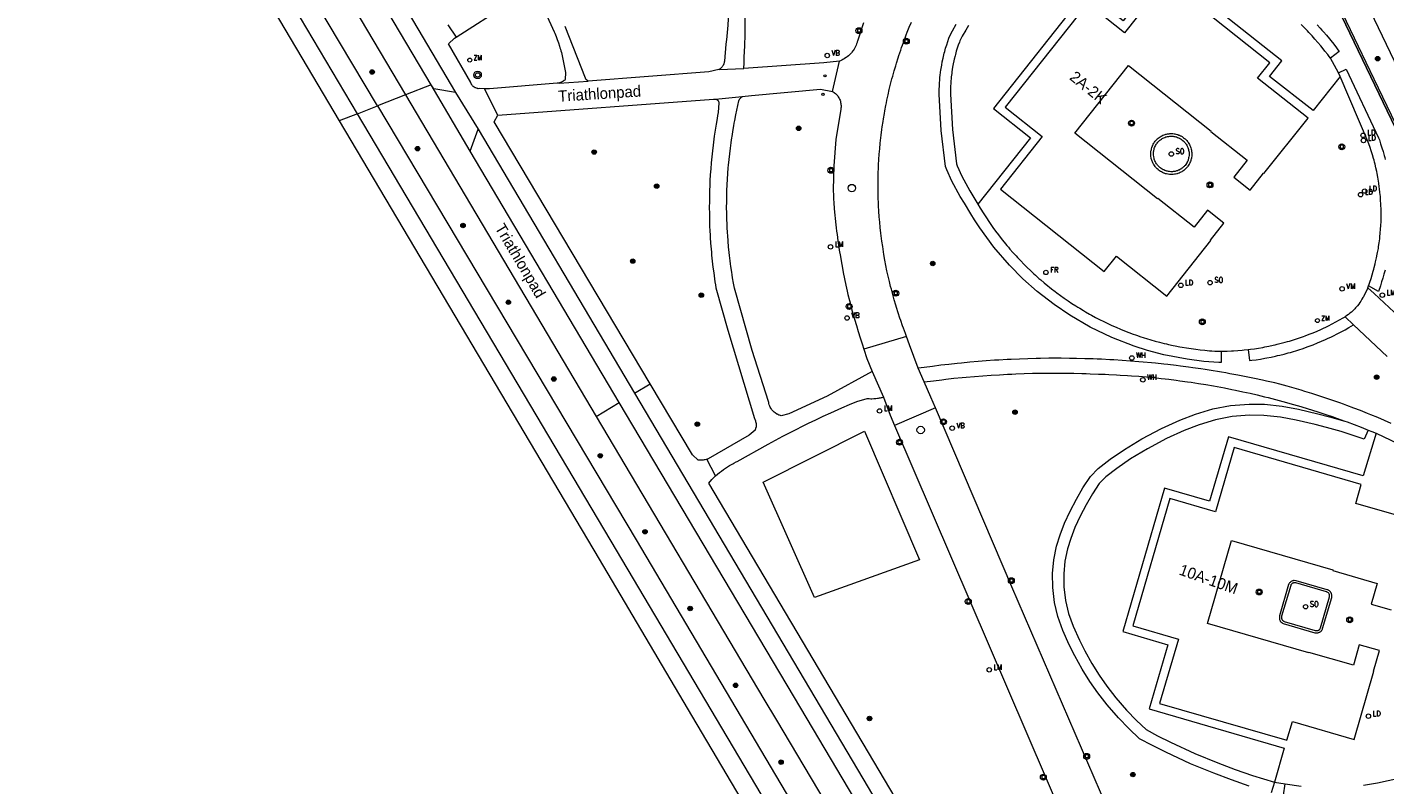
# Model space of a CAD drawing. Header units: metres. Extents: x 138165 to 154469, y 480134 to 494189.
# Tile 734 of 1056: x 145574 to 145726, y 487991 to 488076. Entities that reach past the tile are written whole.
import ezdxf

# ---------------------------------------------------------------- set-up
doc = ezdxf.new("R2010")
doc.units = ezdxf.units.M
doc.header["$LTSCALE"] = 0.001
doc.header["$MEASUREMENT"] = 0
for name, color, linetype, lineweight in [('Level 5', 7, 'Continuous', 0), ('TOP-L-terrein hoogteverschil grondkering', 7, 'Continuous', 0), ('TOP-L-topo objecten punt', 7, 'Continuous', 0), ('TOP-L-topo objecten vlak', 7, 'Continuous', 0), ('TOP-T-topo huisnummering naamgeving', 7, 'Continuous', 0)]:
    doc.layers.add(name, color=color, linetype=linetype, lineweight=lineweight)
doc.styles.add('Style-INTL_ISO', font='INTL_ISO.shx')
doc.styles.add('Style-STANDARD', font='STANDARD.shx')

# ---------------------------------------------------------------- blocks, each defined once
blk = doc.blocks.new('24')
at = {"layer": 'TOP-L-topo objecten punt', "color": 7, "linetype": 'Continuous', "lineweight": 0}
for radius in [0.025, 0.0182, 0.0115, 0.005]:
    blk.add_circle((0, 0), radius, dxfattribs=at)
blk = doc.blocks.new('304')
at = {"layer": 'TOP-L-topo objecten punt', "color": 7, "linetype": 'Continuous', "lineweight": 0}
blk.add_circle((0, 0), 0.0225, dxfattribs=at)
at = {"layer": 'TOP-L-topo objecten punt', "color": 7, "linetype": 'Continuous', "lineweight": 0, "style": 'Style-STANDARD'}
blk.add_text('ZM', height=0.054, dxfattribs=at).set_placement((0.043, 0))
blk = doc.blocks.new('129')
at = {"layer": 'TOP-L-topo objecten punt', "color": 7, "linetype": 'Continuous', "lineweight": 0}
blk.add_circle((0, 0), 0.025, dxfattribs=at)
at = {"layer": 'TOP-L-topo objecten punt', "color": 7, "linetype": 'Continuous', "lineweight": 0, "style": 'Style-STANDARD'}
blk.add_text('SO', height=0.06, dxfattribs=at).set_placement((0.0483, 0))
blk = doc.blocks.new('306')
at = {"layer": 'TOP-L-topo objecten punt', "color": 7, "linetype": 'Continuous', "lineweight": 0}
blk.add_circle((0, 0), 0.025, dxfattribs=at)
at = {"layer": 'TOP-L-topo objecten punt', "color": 7, "linetype": 'Continuous', "lineweight": 0, "style": 'Style-STANDARD'}
blk.add_text('FR', height=0.06, dxfattribs=at).set_placement((0.0483, 0))
blk = doc.blocks.new('39')
at = {"layer": 'TOP-L-topo objecten punt', "color": 7, "linetype": 'Continuous', "lineweight": 0}
for p, q in [((0.0175, 0.0175), (-0.0175, 0.0175)), ((-0.0175, 0.0175), (-0.0175, -0.0175)), ((0.0175, 0.0175), (0.0175, -0.0175)), ((0.0175, -0.0175), (-0.0175, -0.0175))]:
    blk.add_line(p, q, dxfattribs=at)
blk.add_circle((0, 0), 0.0332, dxfattribs=at)
blk = doc.blocks.new('121')
at = {"layer": 'TOP-L-topo objecten punt', "color": 7, "linetype": 'Continuous', "lineweight": 0}
blk.add_circle((0, 0), 0.025, dxfattribs=at)
at = {"layer": 'TOP-L-topo objecten punt', "color": 7, "linetype": 'Continuous', "lineweight": 0, "style": 'Style-STANDARD'}
blk.add_text('LD', height=0.06, dxfattribs=at).set_placement((0.0483, 0))
blk = doc.blocks.new('*U13')
at = {"layer": 'Level 5', "color": 7, "linetype": 'Continuous', "lineweight": 0}
blk.add_circle((0, 0), 0.0415, dxfattribs=at)
blk = doc.blocks.new('150')
at = {"layer": 'Level 5', "color": 7, "linetype": 'Continuous', "lineweight": 0}
blk.add_blockref('*U13', (0, 0), dxfattribs=at)
blk = doc.blocks.new('10')
at = {"layer": 'TOP-L-topo objecten punt', "linetype": 'Continuous', "lineweight": 0}
blk.add_circle((0, 0), 0.0125, dxfattribs=at)
blk = doc.blocks.new('16')
at = {"layer": 'TOP-L-topo objecten punt', "color": 7, "linetype": 'Continuous', "lineweight": 0}
blk.add_circle((0, 0), 0.025, dxfattribs=at)
at = {"layer": 'TOP-L-topo objecten punt', "color": 7, "linetype": 'Continuous', "lineweight": 0, "style": 'Style-STANDARD'}
blk.add_text('LM', height=0.06, dxfattribs=at).set_placement((0.0483, 0))
blk = doc.blocks.new('28')
at = {"layer": 'TOP-L-topo objecten punt', "color": 7, "linetype": 'Continuous', "lineweight": 0}
blk.add_circle((0, 0), 0.025, dxfattribs=at)
at = {"layer": 'TOP-L-topo objecten punt', "color": 7, "linetype": 'Continuous', "lineweight": 0, "style": 'Style-STANDARD'}
blk.add_text('VM', height=0.06, dxfattribs=at).set_placement((0.0483, 0))
blk = doc.blocks.new('14')
at = {"layer": 'TOP-L-topo objecten punt', "color": 7, "linetype": 'Continuous', "lineweight": 0}
blk.add_circle((0, 0), 0.025, dxfattribs=at)
at = {"layer": 'TOP-L-topo objecten punt', "color": 7, "linetype": 'Continuous', "lineweight": 0, "style": 'Style-STANDARD'}
blk.add_text('VB', height=0.06, dxfattribs=at).set_placement((0.0483, 0))
blk = doc.blocks.new('302')
at = {"layer": 'TOP-L-topo objecten punt', "color": 7, "linetype": 'Continuous', "lineweight": 0}
blk.add_circle((0, 0), 0.025, dxfattribs=at)
at = {"layer": 'TOP-L-topo objecten punt', "color": 7, "linetype": 'Continuous', "lineweight": 0, "style": 'Style-STANDARD'}
blk.add_text('WH', height=0.06, dxfattribs=at).set_placement((0.0483, 0))
blk = doc.blocks.new('27')
at = {"layer": 'TOP-L-topo objecten punt', "color": 7, "linetype": 'Continuous', "lineweight": 0}
for radius in [0.0415, 0.025]:
    blk.add_circle((0, 0), radius, dxfattribs=at)

msp = doc.modelspace()

# ---------------------------------------------------------------- linework, layer by layer
at = {"layer": 'TOP-L-terrein hoogteverschil grondkering', "flags": 128}
for points in [[(145709.03, 488103.59), (145709.22, 488103.67), (145725.14, 488070.47), (145739.33, 488041), (145741.29, 488041.94), (145741.37, 488041.86)], [(145739.18, 488040.79), (145709.03, 488103.59)]]:
    msp.add_lwpolyline(points, dxfattribs=at)
at = {"layer": 'TOP-L-topo objecten vlak', "flags": 128}
for points in [[(145519.14, 488217.67), (145609.23, 488065.77)], [(145611.27, 488066.56), (145536.74, 488192.03), (145520.85, 488218.69)], [(145552.87, 488185.5), (145553.09, 488185.48), (145555, 488182.49), (145575.56, 488147.88), (145586.29, 488129.76), (145587.89, 488127.04), (145622.28, 488068.95)], [(145619.52, 488069.79), (145552.25, 488183.1)], [(145613.52, 488067.45), (145580.26, 488123.23)], [(145586.03, 488120.26), (145616.65, 488068.67)], [(145711.85, 488104.96), (145732.33, 488062.28), (145741.9, 488042.13), (145741.37, 488041.86)], [(145709.01, 488103.66), (145709.03, 488103.59), (145739.18, 488040.79)], [(145654.57, 488071.63), (145654.59, 488072.27), (145654.62, 488072.91), (145654.64, 488073.54), (145654.66, 488074.18), (145654.7, 488075.45), (145654.72, 488076.09), (145654.73, 488076.73), (145654.75, 488078), (145654.76, 488078.64), (145654.76, 488079.28), (145654.77, 488079.91), (145654.77, 488081.19), (145654.76, 488081.82), (145654.76, 488082.59), (145653.41, 488088.61)], [(145721.37, 488070.74), (145718.35, 488066.94), (145713.47, 488070.74), (145714.85, 488072.47), (145701.7, 488082.89), (145697.05, 488076.97), (145692.88, 488080.26), (145682.53, 488067.15), (145686.67, 488063.85), (145680.79, 488056.44)], [(145700.96, 488057.08), (145700.92, 488057.04), (145691.66, 488064.39), (145697.67, 488071.97), (145706.93, 488064.61), (145706.9, 488064.57), (145710.96, 488061.35), (145709.46, 488059.46), (145711.3, 488058.01), (145712.79, 488059.89), (145712.83, 488059.86), (145717.77, 488066.08), (145712.13, 488070.56), (145713.49, 488072.28), (145701.87, 488081.51), (145697.2, 488075.63), (145693.05, 488078.92), (145683.83, 488067.3), (145687.98, 488064), (145683.32, 488058.13), (145694.95, 488048.9), (145696.31, 488050.63), (145701.96, 488046.15), (145706.89, 488052.37), (145706.85, 488052.41), (145708.35, 488054.29), (145706.51, 488055.75), (145705.02, 488053.86), (145700.96, 488057.08)], [(145622.32, 488075.15), (145628.04, 488078.79)], [(145632.33, 488077.87), (145633.31, 488075.75), (145633.39, 488075.57), (145633.53, 488075.22), (145633.66, 488074.86), (145633.73, 488074.68), (145633.79, 488074.5), (145633.91, 488074.14), (145633.96, 488073.96), (145634.02, 488073.78), (145634.07, 488073.59), (145634.12, 488073.41), (145634.21, 488073.04), (145634.26, 488072.86), (145634.3, 488072.67), (145634.38, 488072.3), (145634.45, 488071.93), (145634.49, 488071.74), (145634.55, 488071.36), (145634.58, 488071.18), (145634.56, 488070.4), (145634.5, 488070.34), (145634.42, 488070.27), (145634.33, 488070.21), (145634.28, 488070.18), (145634.23, 488070.15), (145634.18, 488070.13), (145634.14, 488070.1), (145634.04, 488070.06), (145633.93, 488070.03), (145633.88, 488069.99)], [(145652.82, 488077.62), (145652.82, 488077.38), (145652.8, 488077.1), (145652.77, 488076.55), (145652.73, 488076), (145652.7, 488075.73), (145652.65, 488075.18), (145652.59, 488074.63), (145652.55, 488074.36), (145652.39, 488072.44), (145652.38, 488072.34), (145652.36, 488072.25), (145652.34, 488072.2), (145652.31, 488072.11), (145652.29, 488072.06), (145652.24, 488071.97), (145652.19, 488071.89), (145652.13, 488071.81), (145652.1, 488071.77), (145652.03, 488071.7), (145651.96, 488071.63), (145651.92, 488071.6), (145651.84, 488071.55), (145651.79, 488071.5)], [(145621.39, 488076.52), (145622.32, 488075.15)], [(145637.13, 488070.22), (145637.1, 488070.25), (145637.07, 488070.27), (145637.04, 488070.28), (145636.98, 488070.33), (145636.96, 488070.35), (145636.93, 488070.37), (145636.91, 488070.4), (145636.89, 488070.42), (145636.87, 488070.45), (145636.83, 488070.51), (145636.82, 488070.54), (145634.56, 488076.32)], [(145667.97, 488076.73), (145667.3, 488074.68), (145667.28, 488074.62), (145667.26, 488074.54), (145667.2, 488074.39), (145667.14, 488074.23), (145667.11, 488074.16), (145667.04, 488074.01), (145666.95, 488073.87), (145666.91, 488073.8), (145666.82, 488073.66), (145666.77, 488073.6), (145666.67, 488073.47), (145666.62, 488073.4), (145666.51, 488073.28), (145666.4, 488073.17), (145666.28, 488073.06), (145666.15, 488072.95), (145666.02, 488072.85), (145665.95, 488072.81), (145665.81, 488072.72), (145665.67, 488072.64), (145665.53, 488072.56), (145665.38, 488072.49), (145665.3, 488072.46)], [(145672.79, 488041.62), (145672.66, 488041.96), (145672.45, 488042.53), (145672.34, 488042.82), (145672.14, 488043.39), (145672.04, 488043.68), (145671.85, 488044.26), (145671.67, 488044.85), (145671.58, 488045.14), (145671.41, 488045.72), (145671.33, 488046.02), (145671.17, 488046.61), (145671.09, 488046.9), (145671.01, 488047.2), (145670.87, 488047.79), (145670.73, 488048.39), (145670.6, 488048.98), (145670.48, 488049.58), (145670.37, 488050.18), (145670.26, 488050.78), (145670.21, 488051.09), (145670.12, 488051.69), (145670.03, 488052.29), (145669.99, 488052.6), (145669.92, 488053.2), (145669.85, 488053.81), (145669.8, 488054.42), (145669.74, 488055.03), (145669.7, 488055.64), (145669.67, 488056.25), (145669.65, 488056.55), (145669.63, 488057.16), (145669.62, 488057.77), (145669.61, 488058.08), (145669.61, 488058.38), (145669.61, 488058.99), (145669.62, 488059.3), (145669.63, 488059.91), (145669.65, 488060.52), (145669.67, 488060.83), (145669.7, 488061.43), (145669.74, 488062.04), (145669.79, 488062.65), (145669.85, 488063.26), (145669.92, 488063.87), (145669.95, 488064.17), (145670.03, 488064.78), (145670.07, 488065.08), (145670.16, 488065.68), (145670.21, 488065.98), (145670.31, 488066.59), (145670.36, 488066.89), (145670.48, 488067.49), (145670.54, 488067.79), (145670.6, 488068.09), (145670.73, 488068.68), (145670.86, 488069.28), (145670.93, 488069.58), (145671.08, 488070.17), (145671.16, 488070.46), (145671.24, 488070.76), (145671.4, 488071.35), (145671.58, 488071.93), (145671.66, 488072.22), (145671.85, 488072.81), (145671.94, 488073.1), (145672.14, 488073.68), (145672.24, 488073.97), (145672.34, 488074.25), (145672.55, 488074.83), (145672.76, 488075.4), (145672.88, 488075.68), (145673.1, 488076.25), (145673.34, 488076.81)], [(145708.03, 488039.97), (145708.04, 488038.72), (145707.79, 488038.72), (145706.09, 488038.82), (145704.24, 488039.06), (145701.61, 488039.57), (145699.8, 488040.04), (145698.28, 488040.53), (145695.79, 488041.5), (145693.38, 488042.66), (145691.08, 488043.99), (145689.32, 488045.19), (145687.42, 488046.66), (145685.82, 488048.08), (145684.32, 488049.6), (145682.57, 488051.62), (145680.99, 488053.78), (145680.41, 488054.67), (145679.98, 488055.35), (145679.28, 488056.54), (145678.81, 488057.29), (145677.88, 488059.01), (145677.31, 488060.27), (145677.17, 488060.65), (145676.69, 488064.67), (145676.45, 488068.74), (145676.45, 488069.09), (145676.46, 488069.29), (145676.47, 488069.68), (145676.49, 488070.07), (145676.51, 488070.27), (145676.54, 488070.65), (145676.56, 488070.85), (145676.61, 488071.23), (145676.64, 488071.43), (145676.73, 488072.01), (145676.8, 488072.39), (145676.88, 488072.77), (145676.93, 488072.97), (145677.02, 488073.34), (145677.07, 488073.53), (145677.12, 488073.72), (145677.17, 488073.91), (145677.29, 488074.28), (145677.41, 488074.65), (145677.54, 488075.02), (145677.61, 488075.21), (145677.93, 488075.84), (145678.35, 488076.58)], [(145679.73, 488076.43), (145679.43, 488075.94), (145679.03, 488075.24), (145678.75, 488074.71), (145678.71, 488074.59), (145678.59, 488074.25), (145678.48, 488073.91), (145678.37, 488073.56), (145678.32, 488073.38), (145678.28, 488073.21), (145678.23, 488073.03), (145678.14, 488072.68), (145678.1, 488072.5), (145678.03, 488072.15), (145677.96, 488071.79), (145677.87, 488071.25), (145677.85, 488071.07), (145677.8, 488070.71), (145677.79, 488070.53), (145677.75, 488070.17), (145677.74, 488069.99), (145677.72, 488069.62), (145677.71, 488069.26), (145677.7, 488069.08), (145677.7, 488068.77), (145677.93, 488064.78), (145678.39, 488060.94), (145678.47, 488060.74), (145679, 488059.57), (145679.89, 488057.93), (145680.35, 488057.19), (145680.79, 488056.44)], [(145720.28, 488072.78), (145720.13, 488072.98), (145719.98, 488073.18), (145719.67, 488073.58), (145719.36, 488073.97), (145719.2, 488074.16), (145718.88, 488074.54), (145718.55, 488074.92), (145718.39, 488075.1), (145718.22, 488075.29), (145717.88, 488075.66), (145717.71, 488075.84), (145717.54, 488076.02), (145717.36, 488076.19), (145717.01, 488076.55)], [(145718.79, 488076.51), (145719.14, 488076.13), (145719.32, 488075.94), (145719.49, 488075.74), (145719.83, 488075.35), (145720.16, 488074.96), (145720.33, 488074.75), (145720.65, 488074.35), (145720.97, 488073.94), (145721.13, 488073.73), (145721.28, 488073.53), (145720.28, 488072.78)], [(145625.5, 488069.37), (145624.92, 488069.38), (145624.8, 488069.36), (145624.75, 488069.39), (145624.71, 488069.4), (145624.62, 488069.42), (145624.54, 488069.45), (145624.46, 488069.48), (145624.42, 488069.5), (145624.38, 488069.53), (145624.35, 488069.55), (145624.31, 488069.58), (145624.27, 488069.6), (145624.24, 488069.63), (145624.18, 488069.69), (145624.12, 488069.76), (145624.1, 488069.8), (145624.07, 488069.84), (145624.05, 488069.87), (145624.03, 488069.91), (145624.01, 488069.95), (145623.98, 488070.03), (145623.97, 488070.08), (145621.48, 488074.41), (145622.14, 488075.04), (145622.32, 488075.15)], [(145651.79, 488071.5), (145651.75, 488071.5), (145650.63, 488071.27), (145637.13, 488070.22)], [(145651.79, 488071.5), (145654.57, 488071.63)], [(145665.3, 488072.46), (145663.54, 488072.25), (145654.57, 488071.63)], [(145664.49, 488069.06), (145665.3, 488072.46)], [(145721.2, 488071.14), (145720.28, 488072.78)], [(145721.2, 488071.14), (145722.03, 488071.56), (145725.68, 488063.85), (145725.77, 488063.63), (145725.91, 488063.2), (145726.06, 488062.76), (145726.19, 488062.33), (145726.32, 488061.89), (145726.38, 488061.67), (145726.43, 488061.45)], [(145619.52, 488069.79), (145616.65, 488068.67)], [(145622.28, 488068.95), (145619.83, 488069.35), (145619.52, 488069.79), (145619.52, 488069.79)], [(145623.91, 488062.38), (145619.52, 488069.79)], [(145633.88, 488069.99), (145633.67, 488069.97), (145626.07, 488069.37), (145625.5, 488069.37)], [(145633.88, 488069.99), (145637.13, 488070.22)], [(145721.37, 488070.74), (145721.2, 488071.14)], [(145724.55, 488047.29), (145724.62, 488047.49), (145724.69, 488047.7), (145724.83, 488048.11), (145724.96, 488048.52), (145725.08, 488048.93), (145725.14, 488049.14), (145725.2, 488049.35), (145725.3, 488049.77), (145725.35, 488049.98), (145725.45, 488050.41), (145725.53, 488050.83), (145725.57, 488051.04), (145725.65, 488051.47), (145725.68, 488051.68), (145725.74, 488052.11), (145725.8, 488052.54), (145725.82, 488052.76), (145725.87, 488053.19), (145725.9, 488053.62), (145725.93, 488054.05), (145725.95, 488054.48), (145725.96, 488054.92), (145725.96, 488055.14), (145725.96, 488055.57), (145725.95, 488056), (145725.94, 488056.22), (145725.93, 488056.43), (145725.91, 488056.87), (145725.88, 488057.3), (145725.83, 488057.73), (145725.79, 488058.16), (145725.76, 488058.38), (145725.7, 488058.8), (145725.63, 488059.23), (145725.59, 488059.45), (145725.51, 488059.87), (145725.47, 488060.08), (145725.38, 488060.51), (145725.28, 488060.93), (145725.22, 488061.14), (145725.17, 488061.35), (145725.11, 488061.56), (145724.99, 488061.97), (145724.86, 488062.39), (145724.73, 488062.8), (145724.59, 488063.21), (145724.52, 488063.39), (145721.37, 488070.74)], [(145616.65, 488068.67), (145613.52, 488067.45)], [(145616.65, 488068.67), (145638.02, 488032.67)], [(145622.28, 488068.95), (145624.82, 488064.82)], [(145627.01, 488066.42), (145625.5, 488069.37)], [(145651.4, 488068.21), (145654.39, 488068.51)], [(145668.93, 488037.71), (145663.91, 488034.93), (145659.61, 488032.95), (145658.75, 488032.74), (145658.66, 488032.76), (145658.55, 488032.8), (145658.49, 488032.82), (145658.38, 488032.87), (145658.32, 488032.9), (145658.27, 488032.93), (145658.22, 488032.96), (145658.11, 488033.02), (145658.07, 488033.06), (145657.97, 488033.13), (145657.88, 488033.22), (145657.84, 488033.26), (145657.8, 488033.3), (145657.72, 488033.4), (145657.68, 488033.44), (145657.61, 488033.54), (145657.58, 488033.6), (145657.52, 488033.7), (145657.47, 488033.81), (145657.44, 488033.87), (145657.4, 488033.98), (145657.37, 488034.1), (145657.36, 488034.16), (145657.35, 488034.22), (145657.33, 488034.34), (145655.51, 488040.06), (145653.51, 488047.04), (145653.41, 488047.58), (145653.3, 488048.2), (145653.25, 488048.51), (145653.21, 488048.82), (145653.12, 488049.45), (145653.07, 488049.76), (145653.03, 488050.08), (145652.96, 488050.7), (145652.92, 488051.02), (145652.86, 488051.65), (145652.81, 488052.28), (145652.76, 488052.91), (145652.74, 488053.22), (145652.7, 488053.85), (145652.69, 488054.17), (145652.67, 488054.8), (145652.65, 488055.43), (145652.64, 488056.07), (145652.65, 488056.7), (145652.65, 488057.02), (145652.66, 488057.33), (145652.66, 488057.65), (145652.67, 488057.96), (145652.7, 488058.59), (145652.73, 488059.23), (145652.77, 488059.86), (145652.82, 488060.49), (145652.85, 488060.8), (145652.91, 488061.43), (145652.98, 488062.06), (145653.06, 488062.69), (145653.14, 488063.32), (145653.19, 488063.63), (145653.28, 488064.25), (145653.33, 488064.57), (145653.44, 488065.19), (145653.5, 488065.5), (145653.56, 488065.81), (145653.68, 488066.43), (145653.99, 488067.99), (145654, 488068.02), (145654.02, 488068.06), (145654.04, 488068.1), (145654.07, 488068.14), (145654.09, 488068.18), (145654.12, 488068.22), (145654.15, 488068.26), (145654.21, 488068.33), (145654.24, 488068.37), (145654.39, 488068.51)], [(145654.39, 488068.51), (145655.43, 488068.61), (145663.14, 488069.3), (145664.49, 488069.06)], [(145664.49, 488069.06), (145664.58, 488069), (145664.68, 488068.94), (145664.73, 488068.9), (145664.83, 488068.82), (145664.87, 488068.78), (145664.96, 488068.7), (145665.04, 488068.6), (145665.08, 488068.56), (145665.15, 488068.46), (145665.21, 488068.35), (145665.24, 488068.3), (145665.3, 488068.19), (145665.34, 488068.08), (145665.38, 488067.96), (145665.4, 488067.9), (145665.41, 488067.84), (145665.44, 488067.72), (145665.45, 488067.66), (145665.45, 488067.6), (145665.46, 488067.48), (145665.46, 488067.42), (145665.46, 488067.3), (145665.45, 488067.17), (145665.43, 488067.06), (145664.89, 488063.66), (145664.63, 488060.71), (145664.56, 488058.07), (145664.6, 488057.35), (145664.62, 488056.99), (145664.65, 488056.63), (145664.7, 488055.91), (145664.77, 488055.2), (145664.8, 488054.84), (145664.88, 488054.12), (145664.92, 488053.77), (145664.96, 488053.41), (145665.01, 488053.05), (145665.1, 488052.34), (145665.21, 488051.63), (145665.26, 488051.27), (145665.38, 488050.56), (145665.5, 488049.85), (145665.57, 488049.5), (145665.7, 488048.79), (145665.84, 488048.08), (145665.99, 488047.38), (145666.15, 488046.68), (145666.23, 488046.33), (145666.41, 488045.63), (145666.58, 488044.93), (145666.68, 488044.58), (145666.77, 488044.23), (145666.96, 488043.54), (145667.17, 488042.85), (145667.37, 488042.16), (145667.59, 488041.47), (145667.7, 488041.13), (145667.82, 488040.79), (145668.02, 488040.2)], [(145611.27, 488066.56), (145613.52, 488067.45)], [(145613.52, 488067.45), (145642.51, 488018.83), (145653.66, 488000), (145719.59, 487888.69), (145721.33, 487889.78), (145752.14, 487837.89), (145753.4, 487835.77), (145750.33, 487834.15)], [(145627.01, 488066.42), (145651.16, 488068.19), (145651.4, 488068.21)], [(145651.4, 488068.21), (145651.51, 488068.16), (145651.57, 488068.13), (145651.61, 488068.1), (145651.64, 488068.08), (145651.66, 488068.05), (145651.7, 488068), (145651.72, 488067.98), (145651.74, 488067.92), (145651.77, 488067.86), (145651.78, 488067.8), (145651.78, 488067.77), (145651.69, 488066.69), (145651.63, 488066.36), (145651.57, 488066.04), (145651.46, 488065.38), (145651.35, 488064.72), (145651.25, 488064.06), (145651.2, 488063.72), (145651.12, 488063.06), (145651.04, 488062.4), (145650.97, 488061.73), (145650.91, 488061.07), (145650.85, 488060.4), (145650.83, 488060.07), (145650.81, 488059.73), (145650.77, 488059.07), (145650.74, 488058.4), (145650.72, 488058.07), (145650.71, 488057.73), (145650.7, 488057.06), (145650.7, 488056.73), (145650.69, 488056.06), (145650.7, 488055.39), (145650.7, 488055.06), (145650.71, 488054.72), (145650.73, 488054.05), (145650.76, 488053.39), (145650.78, 488053.05), (145650.8, 488052.72), (145650.84, 488052.05), (145650.87, 488051.72), (145650.93, 488051.05), (145650.96, 488050.72), (145651.03, 488050.06), (145651.11, 488049.39), (145651.19, 488048.73), (145651.24, 488048.4), (145651.33, 488047.73), (145651.38, 488047.41), (145651.44, 488047.07), (145652.78, 488042.32), (145655.75, 488032.44), (145655.8, 488032.35), (145655.84, 488032.25), (145655.86, 488032.2), (145655.89, 488032.1), (145655.92, 488031.99), (145655.94, 488031.89), (145655.95, 488031.78), (145655.95, 488031.73), (145655.95, 488031.68), (145655.94, 488031.57), (145655.93, 488031.46), (145655.92, 488031.41), (145655.89, 488031.31), (145655.88, 488031.26), (145655.84, 488031.16), (145655.82, 488031.11), (145655.15, 488030.58), (145650.56, 488027.92), (145650.49, 488027.89), (145650.43, 488027.87)], [(145611.27, 488066.56), (145609.23, 488065.77)], [(145609.23, 488065.77), (145638.35, 488016.68), (145648.23, 488000), (145715.55, 487886.29), (145716.94, 487887.12), (145717.51, 487887.46)], [(145717.51, 487887.46), (145640.31, 488017.67), (145611.27, 488066.56)], [(145644.07, 488036.33), (145626.6, 488065.66), (145627.01, 488066.42)], [(145623.91, 488062.38), (145624.82, 488064.82)], [(145624.82, 488064.82), (145642.33, 488035.28)], [(145704.26, 488060.62), (145704.2, 488060.55), (145704.11, 488060.45), (145704.01, 488060.35), (145703.96, 488060.31), (145703.85, 488060.22), (145703.74, 488060.14), (145703.69, 488060.11), (145703.63, 488060.07), (145703.51, 488060.01), (145703.45, 488059.98), (145703.32, 488059.92), (145703.2, 488059.88), (145703.13, 488059.85), (145703.07, 488059.84), (145702.93, 488059.8), (145702.87, 488059.79), (145702.8, 488059.78), (145702.67, 488059.76), (145702.53, 488059.76), (145702.46, 488059.75), (145702.33, 488059.76), (145702.26, 488059.76), (145702.12, 488059.78), (145702.06, 488059.79), (145701.93, 488059.82), (145701.86, 488059.83), (145701.8, 488059.85), (145701.67, 488059.9), (145701.6, 488059.92), (145701.48, 488059.97), (145701.36, 488060.04), (145701.24, 488060.1), (145701.13, 488060.18), (145701.02, 488060.26), (145700.97, 488060.31), (145700.87, 488060.4), (145700.77, 488060.49), (145700.68, 488060.59), (145700.64, 488060.65), (145700.56, 488060.76), (145700.49, 488060.87), (145700.45, 488060.93), (145700.39, 488061.05), (145700.33, 488061.17), (145700.31, 488061.24), (145700.26, 488061.37), (145700.24, 488061.43), (145700.21, 488061.56), (145700.2, 488061.63), (145700.18, 488061.76), (145700.17, 488061.83), (145700.16, 488061.97), (145700.16, 488062.03), (145700.16, 488062.17), (145700.17, 488062.24), (145700.18, 488062.37), (145700.19, 488062.44), (145700.22, 488062.57), (145700.23, 488062.64), (145700.27, 488062.77), (145700.32, 488062.9), (145700.37, 488063.02), (145700.4, 488063.08), (145700.43, 488063.14), (145700.5, 488063.26), (145700.53, 488063.32), (145700.57, 488063.37), (145700.65, 488063.48), (145700.7, 488063.54), (145700.79, 488063.64), (145700.84, 488063.69), (145700.89, 488063.74), (145700.99, 488063.83), (145701.05, 488063.87), (145701.1, 488063.91), (145701.21, 488063.99), (145701.33, 488064.06), (145701.39, 488064.09), (145701.51, 488064.15), (145701.64, 488064.2), (145701.77, 488064.24), (145701.83, 488064.26), (145701.9, 488064.28), (145702.03, 488064.31), (145702.1, 488064.32), (145702.23, 488064.33), (145702.3, 488064.34), (145702.44, 488064.34), (145702.5, 488064.34), (145702.64, 488064.34), (145702.77, 488064.32), (145702.84, 488064.31), (145702.97, 488064.28), (145703.11, 488064.25), (145703.17, 488064.23), (145703.3, 488064.18), (145703.36, 488064.16), (145703.48, 488064.1), (145703.54, 488064.07), (145703.66, 488064), (145703.72, 488063.96), (145703.77, 488063.92), (145703.83, 488063.88), (145703.93, 488063.8), (145703.99, 488063.76), (145704.04, 488063.71), (145704.08, 488063.66), (145704.18, 488063.56), (145704.26, 488063.46), (145704.3, 488063.4), (145704.34, 488063.35), (145704.42, 488063.23), (145704.48, 488063.12), (145704.54, 488062.99), (145704.6, 488062.87), (145704.64, 488062.74), (145704.68, 488062.61), (145704.71, 488062.48), (145704.72, 488062.41), (145704.73, 488062.34), (145704.74, 488062.21), (145704.75, 488062.07), (145704.75, 488062.01), (145704.74, 488061.87), (145704.74, 488061.8), (145704.72, 488061.67), (145704.71, 488061.6), (145704.68, 488061.47), (145704.66, 488061.4), (145704.64, 488061.34), (145704.6, 488061.21), (145704.54, 488061.09), (145704.48, 488060.96), (145704.45, 488060.9), (145704.38, 488060.79), (145704.3, 488060.68), (145704.26, 488060.62)], [(145701.85, 488063.97), (145701.91, 488063.98), (145702.04, 488064.01), (145702.16, 488064.03), (145702.29, 488064.05), (145702.41, 488064.05), (145702.54, 488064.05), (145702.67, 488064.04), (145702.73, 488064.03), (145702.85, 488064.01), (145702.98, 488063.98), (145703.04, 488063.96), (145703.16, 488063.92), (145703.27, 488063.87), (145703.39, 488063.82), (145703.5, 488063.76), (145703.55, 488063.72), (145703.65, 488063.65), (145703.75, 488063.57), (145703.8, 488063.53), (145703.89, 488063.44), (145703.93, 488063.39), (145703.98, 488063.34), (145704.02, 488063.29), (145704.05, 488063.24), (145704.13, 488063.14), (145704.19, 488063.03), (145704.25, 488062.92), (145704.3, 488062.8), (145704.35, 488062.68), (145704.38, 488062.56), (145704.4, 488062.5), (145704.42, 488062.38), (145704.44, 488062.25), (145704.45, 488062.13), (145704.45, 488062), (145704.44, 488061.87), (145704.43, 488061.75), (145704.4, 488061.62), (145704.37, 488061.5), (145704.36, 488061.44), (145704.33, 488061.38), (145704.29, 488061.26), (145704.26, 488061.2), (145704.21, 488061.09), (145704.18, 488061.03), (145704.14, 488060.98), (145704.07, 488060.88), (145703.99, 488060.77), (145703.95, 488060.73), (145703.89, 488060.65), (145703.84, 488060.61), (145703.79, 488060.57), (145703.7, 488060.49), (145703.64, 488060.45), (145703.59, 488060.41), (145703.48, 488060.34), (145703.37, 488060.28), (145703.32, 488060.26), (145703.26, 488060.23), (145703.14, 488060.18), (145703.02, 488060.15), (145702.96, 488060.13), (145702.9, 488060.11), (145702.77, 488060.09), (145702.65, 488060.08), (145702.58, 488060.07), (145702.46, 488060.07), (145702.39, 488060.07), (145702.27, 488060.08), (145702.2, 488060.09), (145702.14, 488060.09), (145702.02, 488060.12), (145701.96, 488060.13), (145701.89, 488060.15), (145701.83, 488060.17), (145701.77, 488060.19), (145701.72, 488060.21), (145701.6, 488060.27), (145701.54, 488060.29), (145701.43, 488060.35), (145701.33, 488060.42), (145701.23, 488060.5), (145701.17, 488060.54), (145701.08, 488060.62), (145701.04, 488060.67), (145700.99, 488060.71), (145700.91, 488060.81), (145700.87, 488060.86), (145700.8, 488060.96), (145700.73, 488061.07), (145700.7, 488061.13), (145700.67, 488061.18), (145700.62, 488061.3), (145700.59, 488061.36), (145700.55, 488061.48), (145700.52, 488061.6), (145700.49, 488061.72), (145700.48, 488061.78), (145700.47, 488061.91), (145700.46, 488062.04), (145700.46, 488062.1), (145700.47, 488062.23), (145700.47, 488062.29), (145700.49, 488062.42), (145700.5, 488062.48), (145700.52, 488062.54), (145700.55, 488062.66), (145700.59, 488062.78), (145700.64, 488062.9), (145700.69, 488063.01), (145700.76, 488063.12), (145700.79, 488063.18), (145700.86, 488063.28), (145700.95, 488063.39), (145701.04, 488063.48), (145701.09, 488063.53), (145701.18, 488063.61), (145701.23, 488063.65), (145701.34, 488063.72), (145701.45, 488063.79), (145701.5, 488063.82), (145701.61, 488063.88), (145701.73, 488063.92), (145701.85, 488063.97)], [(145640.61, 488034.24), (145623.91, 488062.38)], [(145680.79, 488056.44), (145681.06, 488056), (145681.19, 488055.78), (145681.32, 488055.56), (145681.46, 488055.34), (145681.74, 488054.91), (145682.02, 488054.48), (145682.17, 488054.26), (145682.47, 488053.84), (145682.77, 488053.42), (145683.08, 488053.01), (145683.39, 488052.6), (145683.55, 488052.4), (145683.87, 488052), (145684.04, 488051.8), (145684.2, 488051.61), (145684.37, 488051.41), (145684.71, 488051.02), (145684.88, 488050.83), (145685.06, 488050.64), (145685.23, 488050.45), (145685.58, 488050.08), (145685.95, 488049.71), (145686.13, 488049.53), (145686.31, 488049.35), (145686.68, 488048.99), (145687.06, 488048.64), (145687.25, 488048.47), (145687.63, 488048.12), (145687.83, 488047.95), (145688.22, 488047.62), (145688.62, 488047.29), (145688.82, 488047.13), (145689.02, 488046.97), (145689.43, 488046.66), (145689.64, 488046.5), (145690.05, 488046.2), (145690.47, 488045.9), (145690.89, 488045.61), (145691.32, 488045.32), (145691.76, 488045.04), (145691.97, 488044.91), (145692.19, 488044.77), (145692.63, 488044.51), (145692.84, 488044.39), (145693.29, 488044.13), (145693.51, 488044.01), (145693.96, 488043.76), (145694.42, 488043.52), (145694.88, 488043.29), (145695.35, 488043.07), (145695.81, 488042.85), (145696.28, 488042.65), (145696.76, 488042.44), (145697.23, 488042.25), (145697.71, 488042.06), (145698.2, 488041.88), (145698.44, 488041.8), (145698.68, 488041.71), (145698.93, 488041.63), (145699.42, 488041.47), (145699.66, 488041.39), (145700.16, 488041.24), (145700.65, 488041.1), (145701.15, 488040.97), (145701.65, 488040.84), (145701.9, 488040.78), (145702.15, 488040.72), (145702.65, 488040.61), (145702.9, 488040.56), (145703.41, 488040.47), (145703.66, 488040.42), (145704.17, 488040.33), (145704.42, 488040.29), (145704.93, 488040.22), (145705.19, 488040.18), (145705.7, 488040.12), (145706.21, 488040.07), (145706.73, 488040.02), (145706.98, 488040), (145707.32, 488039.97), (145707.79, 488039.97), (145708.03, 488039.97)], [(145726.4, 488049.04), (145726.35, 488048.82), (145726.28, 488048.59), (145726.16, 488048.16), (145726.02, 488047.72), (145725.88, 488047.29), (145725.8, 488047.08), (145725.73, 488046.86), (145725.65, 488046.65), (145724.55, 488047.29)], [(145724.48, 488047.08), (145723.98, 488046.07), (145723.92, 488045.97), (145723.81, 488045.78), (145723.7, 488045.59), (145723.58, 488045.41), (145723.45, 488045.23), (145723.31, 488045.06), (145723.17, 488044.9), (145723.1, 488044.81), (145723.02, 488044.73), (145722.87, 488044.58), (145722.71, 488044.43), (145722.63, 488044.35), (145722.46, 488044.21), (145722.29, 488044.08), (145722.11, 488043.95), (145721.93, 488043.83)], [(145724.48, 488047.08), (145724.55, 488047.29)], [(145729.66, 488042.26), (145725.17, 488046.44), (145724.48, 488047.08)], [(145711.08, 488040.16), (145711.31, 488040.19), (145711.78, 488040.25), (145712.24, 488040.32), (145712.71, 488040.4), (145712.94, 488040.44), (145713.4, 488040.53), (145713.86, 488040.63), (145714.09, 488040.69), (145714.32, 488040.74), (145714.78, 488040.85), (145715.23, 488040.98), (145715.46, 488041.04), (145715.68, 488041.11), (145716.13, 488041.24), (145716.36, 488041.32), (145716.8, 488041.46), (145717.25, 488041.62), (145717.47, 488041.7), (145717.91, 488041.87), (145718.35, 488042.04), (145718.78, 488042.23), (145719.21, 488042.41), (145719.42, 488042.51), (145719.85, 488042.71), (145720.06, 488042.82), (145720.48, 488043.03), (145720.9, 488043.25), (145721.31, 488043.47), (145721.72, 488043.71), (145721.93, 488043.83)], [(145711.08, 488040.16), (145711.23, 488038.92), (145711.48, 488038.95), (145711.96, 488039.02), (145712.44, 488039.09), (145712.92, 488039.17), (145713.17, 488039.22), (145713.65, 488039.31), (145714.13, 488039.41), (145714.37, 488039.47), (145714.62, 488039.53), (145715.09, 488039.64), (145715.56, 488039.77), (145715.8, 488039.84), (145716.04, 488039.91), (145716.51, 488040.05), (145716.75, 488040.13), (145717.21, 488040.28), (145717.67, 488040.44), (145717.91, 488040.53), (145718.36, 488040.7), (145718.82, 488040.89), (145719.27, 488041.08), (145719.72, 488041.28), (145719.95, 488041.38), (145720.39, 488041.59), (145720.61, 488041.7), (145721.05, 488041.92), (145721.49, 488042.15), (145721.92, 488042.38), (145722.34, 488042.62), (145722.88, 488042.93)], [(145721.93, 488043.83), (145722.88, 488042.93)], [(145722.88, 488042.93), (145726.64, 488039.39)], [(145672.79, 488041.62), (145668.02, 488040.2)], [(145674.09, 488038.05), (145673.12, 488040.69), (145672.79, 488041.62)], [(145668.02, 488040.2), (145668.35, 488039.14), (145668.93, 488037.71)], [(145708.03, 488039.97), (145708.5, 488039.98), (145708.73, 488039.98), (145709.2, 488040), (145709.44, 488040.02), (145709.91, 488040.05), (145710.38, 488040.09), (145710.61, 488040.11), (145711.08, 488040.16)], [(145727.1, 488031.88), (145726.34, 488032.21), (145725.58, 488032.53), (145724.82, 488032.85), (145724.43, 488033), (145723.66, 488033.31), (145722.89, 488033.6), (145722.12, 488033.89), (145721.73, 488034.04), (145721.34, 488034.18), (145720.56, 488034.45), (145719.78, 488034.72), (145718.99, 488034.98), (145718.2, 488035.23), (145717.41, 488035.47), (145717.02, 488035.59), (145716.22, 488035.83), (145715.43, 488036.05), (145714.63, 488036.27), (145714.04, 488036.42), (145713.13, 488036.63), (145712.67, 488036.73), (145711.76, 488036.92), (145710.84, 488037.1), (145709.92, 488037.28), (145709.01, 488037.45), (145708.55, 488037.53), (145708.08, 488037.61), (145707.62, 488037.69), (145707.16, 488037.77), (145706.24, 488037.91), (145705.78, 488037.98), (145704.86, 488038.11), (145704.39, 488038.18), (145703.47, 488038.3), (145703, 488038.36), (145702.08, 488038.47), (145701.61, 488038.52), (145700.68, 488038.62), (145700.22, 488038.66), (145699.29, 488038.75), (145698.82, 488038.79), (145697.89, 488038.86), (145696.96, 488038.93), (145696.03, 488038.99), (145695.56, 488039.02), (145694.63, 488039.06), (145694.16, 488039.08), (145693.7, 488039.1), (145692.76, 488039.13), (145691.83, 488039.15), (145691.06, 488039.16), (145690.12, 488039.17), (145689.66, 488039.17), (145688.72, 488039.17), (145687.79, 488039.16), (145687.32, 488039.15), (145686.39, 488039.12), (145685.46, 488039.09), (145684.52, 488039.05), (145684.06, 488039.03), (145683.13, 488038.97), (145682.66, 488038.95), (145681.73, 488038.88), (145680.8, 488038.81), (145679.87, 488038.73), (145678.94, 488038.64), (145678.47, 488038.59), (145677.55, 488038.49), (145676.62, 488038.39), (145675.69, 488038.27), (145674.77, 488038.15), (145674.09, 488038.05)], [(145674.78, 488036.53), (145674.09, 488038.05)], [(145642.33, 488035.28), (145644.07, 488036.33)], [(145650.43, 488027.87), (145650.37, 488027.85), (145650.25, 488027.81), (145650.12, 488027.79), (145650, 488027.77), (145649.93, 488027.76), (145649.87, 488027.76), (145649.74, 488027.75), (145649.62, 488027.76), (145649.55, 488027.76), (145649.43, 488027.78), (145648.8, 488028.38), (145644.07, 488036.33)], [(145668.93, 488037.71), (145670.2, 488034.83)], [(145674.78, 488036.53), (145675.81, 488036.66), (145676.73, 488036.78), (145677.19, 488036.83), (145678.11, 488036.93), (145679.03, 488037.03), (145679.49, 488037.07), (145680.42, 488037.15), (145681.34, 488037.22), (145682.26, 488037.29), (145683.19, 488037.34), (145684.11, 488037.39), (145684.58, 488037.41), (145685.04, 488037.43), (145685.97, 488037.47), (145686.89, 488037.49), (145687.82, 488037.51), (145688.75, 488037.52), (145689.67, 488037.52), (145690.6, 488037.51), (145691.53, 488037.5), (145692.45, 488037.47), (145692.92, 488037.46), (145693.38, 488037.44), (145694.31, 488037.4), (145695.03, 488037.38), (145695.45, 488037.36), (145696.3, 488037.32), (145696.72, 488037.3), (145697.56, 488037.25), (145697.98, 488037.22), (145698.82, 488037.16), (145699.66, 488037.09), (145700.49, 488037.01), (145701.33, 488036.92), (145701.75, 488036.87), (145702.17, 488036.82), (145703, 488036.72), (145703.42, 488036.66), (145704.26, 488036.55), (145704.67, 488036.49), (145705.51, 488036.36), (145706.34, 488036.23), (145707.17, 488036.08), (145707.99, 488035.93), (145708.41, 488035.85), (145709.23, 488035.69), (145709.65, 488035.61), (145710.47, 488035.43), (145711.29, 488035.25), (145712.08, 488035.07), (145712.9, 488034.87), (145713.31, 488034.77), (145714.13, 488034.56), (145714.53, 488034.45), (145715.35, 488034.23), (145715.75, 488034.12), (145716.56, 488033.88), (145716.97, 488033.77), (145717.77, 488033.52), (145718.17, 488033.4), (145718.98, 488033.14), (145719.78, 488032.88), (145720.58, 488032.61), (145720.97, 488032.47), (145721.91, 488032.14)], [(145676.04, 488033.62), (145675.53, 488034.82), (145674.78, 488036.53)], [(145642.33, 488035.28), (145677.35, 487976.18), (145693.77, 487948.33), (145706.95, 487926.31), (145709.58, 487922.11), (145713.53, 487915.96), (145716.36, 487911.99), (145722.12, 487904.3), (145723.61, 487901.9), (145724.09, 487900.88), (145724.61, 487899.48), (145724.86, 487898.34), (145724.88, 487897.32), (145724.8, 487896.38), (145724.71, 487895.93), (145724.56, 487895.53), (145724.35, 487895.05), (145724.08, 487894.59)], [(145651.4, 488026.02), (145651.61, 488026.2), (145651.83, 488026.38), (145651.94, 488026.46), (145652.05, 488026.55), (145652.27, 488026.71), (145652.5, 488026.87), (145652.73, 488027.02), (145652.97, 488027.17), (145653.09, 488027.24), (145653.33, 488027.37), (145653.45, 488027.44), (145653.7, 488027.56), (145653.83, 488027.62), (145657.29, 488029.57), (145658.12, 488030.02), (145658.93, 488030.45), (145659.75, 488030.87), (145660.57, 488031.29), (145660.98, 488031.49), (145661.8, 488031.9), (145662.21, 488032.1), (145662.63, 488032.29), (145663.46, 488032.69), (145664.3, 488033.07), (145664.71, 488033.26), (145665.55, 488033.63), (145666.39, 488034), (145667.24, 488034.35), (145668.37, 488034.67), (145668.59, 488034.66), (145668.8, 488034.65), (145668.91, 488034.65), (145669.13, 488034.66), (145669.34, 488034.68), (145669.55, 488034.71), (145669.66, 488034.72), (145669.77, 488034.74), (145669.87, 488034.76), (145669.98, 488034.78), (145670.08, 488034.8), (145670.2, 488034.83)], [(145670.2, 488034.83), (145670.95, 488032.8), (145671.46, 488031.64)], [(145638.02, 488032.67), (145640.61, 488034.24)], [(145686.57, 487956.84), (145660.94, 488000), (145640.61, 488034.24)], [(145676.04, 488033.62), (145671.46, 488031.64)], [(145697.35, 487984.02), (145684.59, 488013.59), (145676.04, 488033.62)], [(145711.19, 487991.27), (145709.2, 487991.95), (145707.21, 487992.7), (145704.61, 487993.77), (145701.83, 487995.06), (145700.35, 487995.8), (145698.91, 487996.57), (145697.68, 487997.73), (145696.53, 487998.92), (145695.28, 488000.35), (145694.23, 488001.71), (145693.34, 488002.98), (145692.48, 488004.35), (145691.64, 488005.84), (145691.03, 488007.08), (145690.31, 488008.69), (145689.75, 488010.26), (145689.38, 488011.81), (145689.17, 488013.5), (145689.15, 488015.07), (145689.3, 488016.62), (145689.61, 488018.13), (145690.01, 488019.42), (145690.5, 488020.71), (145691.11, 488022.07), (145691.84, 488023.39), (145692.55, 488024.66), (145693.41, 488025.92), (145694.27, 488026.84), (145695.62, 488027.86), (145697.2, 488028.97), (145699.15, 488030.14), (145701.36, 488031.31), (145703.41, 488032.23), (145705.17, 488032.93), (145707.11, 488033.51), (145709.09, 488033.88), (145711.17, 488034.05), (145712.9, 488034.03), (145714.87, 488033.82), (145716.71, 488033.47), (145718.88, 488032.97), (145720.19, 488032.63), (145721.91, 488032.14)], [(145638.02, 488032.67), (145656.82, 488001), (145658.21, 487998.65), (145719.32, 487895.89)], [(145724.52, 488031.14), (145724.08, 488030.1), (145722.95, 488030.49), (145721.49, 488030.96), (145719.86, 488031.43), (145718.58, 488031.76), (145716.46, 488032.24), (145714.68, 488032.58), (145712.82, 488032.78), (145711.21, 488032.8), (145709.26, 488032.64), (145707.4, 488032.29), (145705.58, 488031.74), (145703.9, 488031.08), (145701.91, 488030.18), (145699.77, 488029.05), (145697.88, 488027.92), (145696.36, 488026.85), (145695.11, 488025.91), (145694.39, 488025.14), (145693.61, 488024), (145692.93, 488022.78), (145692.23, 488021.51), (145691.66, 488020.23), (145691.19, 488019.01), (145690.82, 488017.82), (145690.54, 488016.44), (145690.41, 488015.02), (145690.42, 488013.58), (145690.61, 488012.03), (145690.95, 488010.61), (145691.47, 488009.16), (145692.16, 488007.62), (145692.75, 488006.43), (145693.55, 488004.99), (145694.38, 488003.67), (145695.24, 488002.45), (145696.25, 488001.15), (145697.45, 487999.76), (145698.55, 487998.62), (145699.65, 487997.6), (145700.92, 487996.91), (145702.37, 487996.18), (145705.11, 487994.92), (145707.67, 487993.86), (145709.62, 487993.13), (145711.57, 487992.46), (145714.01, 487991.72)], [(145721.91, 488032.14), (145722.16, 488032.04), (145722.95, 488031.75), (145723.74, 488031.45), (145724.52, 488031.14)], [(145662.47, 488012.37), (145656.74, 488025.29), (145668.07, 488031.01), (145674.24, 488016.62), (145662.47, 488012.37)], [(145671.46, 488031.64), (145692.66, 487982.31)], [(145725.39, 488030.79), (145723.96, 488026.01), (145708.87, 488030.38), (145706.75, 488023.18), (145701.69, 488024.63), (145697.03, 488008.59), (145702.08, 488007.1), (145699.99, 487999.92), (145715.11, 487995.51), (145714.01, 487991.72)], [(145724.52, 488031.14), (145724.92, 488030.98), (145725.39, 488030.79)], [(145725.39, 488030.79), (145727.85, 488029.62)], [(145730.03, 488020.92), (145723.12, 488022.93), (145723.73, 488025.04), (145709.48, 488029.18), (145707.39, 488021.98), (145702.3, 488023.46), (145698.16, 488009.21), (145703.25, 488007.73), (145701.15, 488000.53), (145715.41, 487996.39), (145716.02, 487998.5), (145722.94, 487996.49), (145725.15, 488004.12), (145725.1, 488004.13), (145725.77, 488006.45), (145723.52, 488007.1), (145722.85, 488004.79), (145717.88, 488006.23), (145717.86, 488006.18), (145706.5, 488009.48), (145709.2, 488018.77), (145720.56, 488015.47), (145720.55, 488015.41), (145725.52, 488013.97), (145724.85, 488011.65), (145727.1, 488011)], [(145651.4, 488026.02), (145650.43, 488027.87)], [(145692.49, 487954.59), (145650.65, 488025.19), (145650.98, 488025.61), (145651.1, 488025.73), (145651.2, 488025.83), (145651.3, 488025.92), (145651.4, 488026.02)], [(145714.64, 488009.78), (145714.65, 488009.75), (145714.67, 488009.72), (145714.72, 488009.67), (145714.74, 488009.64), (145714.77, 488009.61), (145714.8, 488009.59), (145714.83, 488009.57), (145714.89, 488009.53), (145714.92, 488009.51), (145714.99, 488009.48), (145718.52, 488008.44), (145718.84, 488008.43), (145718.87, 488008.44), (145718.95, 488008.45), (145718.98, 488008.46), (145719.05, 488008.49), (145719.11, 488008.52), (145719.14, 488008.54), (145719.2, 488008.59), (145719.23, 488008.61), (145719.28, 488008.66), (145719.3, 488008.69), (145719.33, 488008.72), (145719.36, 488008.78), (145719.38, 488008.82), (145719.39, 488008.85), (145719.41, 488008.91), (145720.43, 488012.4), (145720.44, 488012.67), (145720.42, 488012.75), (145720.4, 488012.82), (145720.38, 488012.86), (145720.37, 488012.89), (145720.33, 488012.96), (145720.3, 488012.99), (145720.28, 488013.02), (145720.23, 488013.08), (145720.2, 488013.1), (145720.17, 488013.13), (145720.11, 488013.17), (145720.08, 488013.19), (145720.01, 488013.23), (145719.97, 488013.24), (145719.92, 488013.26), (145716.46, 488014.26), (145716.22, 488014.27), (145716.14, 488014.27), (145716.11, 488014.26), (145716.04, 488014.24), (145715.97, 488014.22), (145715.9, 488014.19), (145715.84, 488014.15), (145715.81, 488014.12), (145715.78, 488014.1), (145715.76, 488014.08), (145715.71, 488014.02), (145715.66, 488013.96), (145715.64, 488013.93), (145715.61, 488013.86), (145715.6, 488013.83), (145714.56, 488010.34), (145714.56, 488010.03), (145714.56, 488009.99), (145714.58, 488009.92), (145714.61, 488009.85), (145714.64, 488009.78)], [(145714.81, 488010.04), (145714.81, 488010.02), (145714.82, 488009.99), (145714.84, 488009.93), (145714.87, 488009.88), (145714.89, 488009.86), (145714.9, 488009.84), (145714.95, 488009.8), (145714.97, 488009.78), (145714.99, 488009.76), (145715.02, 488009.75), (145715.04, 488009.73), (145715.07, 488009.72), (145715.09, 488009.71), (145718.56, 488008.69), (145718.83, 488008.68), (145718.88, 488008.69), (145718.9, 488008.7), (145718.93, 488008.71), (145718.96, 488008.72), (145718.98, 488008.73), (145719.03, 488008.77), (145719.05, 488008.78), (145719.07, 488008.81), (145719.09, 488008.83), (145719.13, 488008.87), (145719.14, 488008.9), (145719.15, 488008.92), (145719.17, 488008.98), (145720.18, 488012.45), (145720.19, 488012.66), (145720.17, 488012.71), (145720.16, 488012.73), (145720.15, 488012.76), (145720.14, 488012.79), (145720.1, 488012.84), (145720.06, 488012.89), (145720.01, 488012.93), (145719.99, 488012.95), (145719.93, 488012.98), (145719.88, 488013.01), (145719.85, 488013.02), (145716.42, 488014.01), (145716.21, 488014.02), (145716.16, 488014.02), (145716.13, 488014.01), (145716.11, 488014), (145716.05, 488013.98), (145716, 488013.95), (145715.98, 488013.94), (145715.95, 488013.92), (145715.91, 488013.88), (145715.88, 488013.83), (145715.86, 488013.81), (145715.85, 488013.78), (145715.83, 488013.73), (145714.81, 488010.31), (145714.81, 488010.04)], [(145714.01, 487991.72), (145713.64, 487990.52)], [(145714.01, 487991.72), (145715.21, 487991.5)], [(145715.02, 487990.26), (145715.21, 487991.5)], [(145715.21, 487991.5), (145717.01, 487991.26)], [(145723.99, 487991.36), (145725.54, 487991.61), (145727.95, 487992.16)]]:
    msp.add_lwpolyline(points, dxfattribs=at)

# ---------------------------------------------------------------- block references
at = {"layer": 'TOP-L-topo objecten punt', "xscale": 10, "yscale": 10, "zscale": 10}
for name, p in [('39', (145667.46, 488075.87)), ('39', (145672.77, 488074.68)), ('304', (145623.86, 488072.57)), ('14', (145663.91, 488073.08)), ('24', (145725.58, 488072.73)), ('24', (145612.92, 488071.24)), ('27', (145624.74, 488070.91)), ('10', (145663.65, 488070.81)), ('10', (145663.43, 488068.74)), ('39', (145698, 488065.51)), ('24', (145660.71, 488064.93)), ('121', (145723.95, 488064.15)), ('121', (145723.99, 488063.57)), ('24', (145618.01, 488062.65)), ('24', (145637.8, 488062.27)), ('129', (145702.46, 488062.06)), ('39', (145721.55, 488062.86)), ('39', (145664.32, 488060.23)), ('24', (145644.8, 488058.45)), ('150', (145666.66, 488058.24)), ('39', (145706.79, 488058.59)), ('121', (145723.66, 488057.5)), ('121', (145724.12, 488057.9)), ('24', (145623.1, 488054.05)), ('16', (145664.28, 488051.65)), ('24', (145642.12, 488050.06)), ('24', (145675.73, 488049.79)), ('306', (145688.41, 488048.79)), ('121', (145703.52, 488047.35)), ('129', (145706.8, 488047.65)), ('28', (145721.59, 488046.95)), ('24', (145628.19, 488045.45)), ('24', (145649.8, 488046.25)), ('39', (145671.58, 488046.46)), ('16', (145726.1, 488046.25)), ('14', (145666.13, 488043.69)), ('39', (145666.36, 488044.97)), ('304', (145718.83, 488043.4)), ('39', (145705.93, 488043.25)), ('302', (145698.03, 488039.21)), ('24', (145633.28, 488036.86)), ('302', (145699.27, 488036.76)), ('24', (145725.46, 488037.06)), ('16', (145669.77, 488033.28)), ('24', (145684.94, 488033.14)), ('24', (145649.35, 488031.8)), ('39', (145676.93, 488032.06)), ('14', (145677.91, 488031.35)), ('150', (145674.38, 488031.14)), ('39', (145672.01, 488029.77)), ('24', (145638.48, 488028.26)), ('24', (145643.49, 488019.75)), ('39', (145684.53, 488014.27)), ('39', (145679.71, 488011.94)), ('39', (145712.3, 488013)), ('24', (145648.55, 488011.15)), ('129', (145717.5, 488011.35)), ('39', (145722.44, 488009.88)), ('16', (145682.06, 488004.29)), ('24', (145653.64, 488002.55)), ('24', (145668.64, 487998.83)), ('121', (145724.54, 487999.09)), ('24', (145658.74, 487993.95)), ('39', (145692.97, 487994.59)), ('39', (145688.12, 487992.26)), ('24', (145698.15, 487992.55))]:
    msp.add_blockref(name, p, dxfattribs=at)

# ---------------------------------------------------------------- texts
at = {"layer": 'TOP-T-topo huisnummering naamgeving', "style": 'Style-INTL_ISO'}
for s, rotation, p in [('2A-2K', 321.1, (145690.96, 488070.48)), ('Triathlonpad', 3.7, (145633.81, 488067.9)), ('Triathlonpad', 300.6, (145626.63, 488053.79)), ('10A-10M', 340.6, (145703.23, 488014.98))]:
    msp.add_text(s, height=1.25, rotation=rotation, dxfattribs=at).set_placement(p)

doc.saveas('drawing.dxf')
